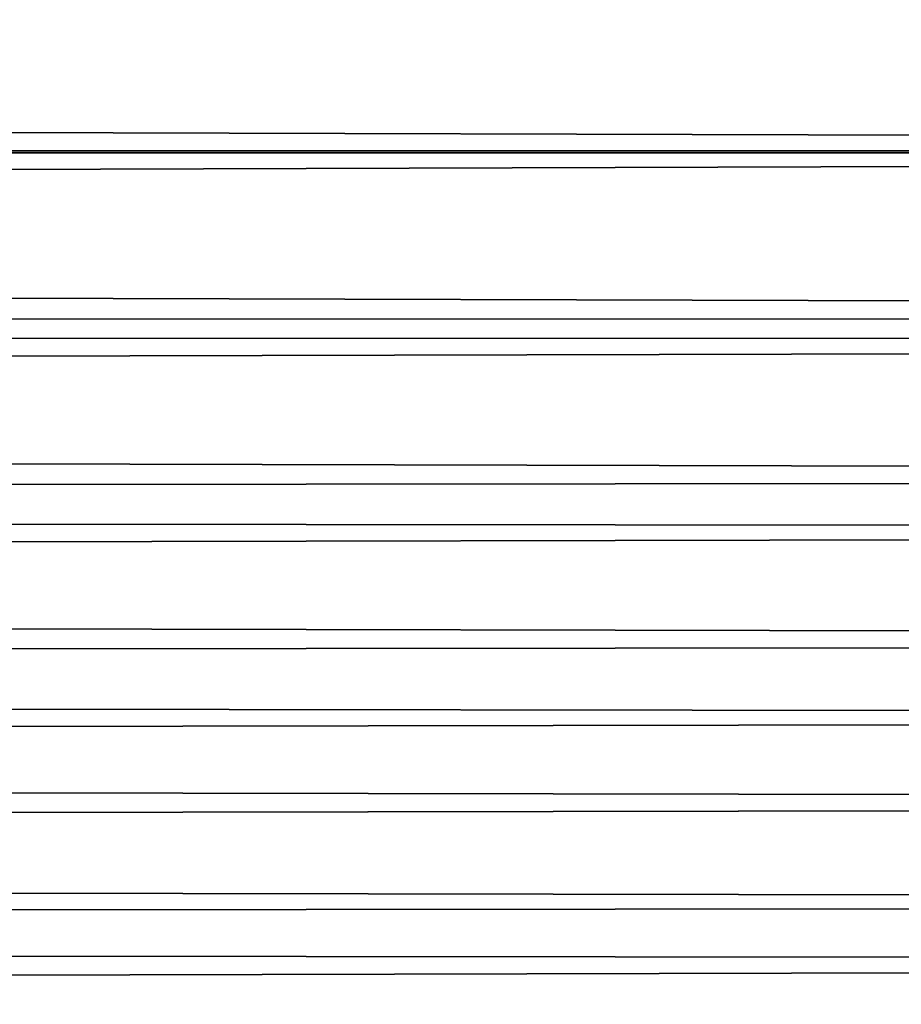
# Model space of a CAD drawing. Header units: millimetres. Extents: x -184 to 165, y -135 to 242.
# Tile 269 of 656: x -46.84 to -44.66, y -104.44 to -102.01. Entities that reach past the tile are written whole.
import ezdxf

# ---------------------------------------------------------------- set-up
doc = ezdxf.new("R2010")
doc.units = ezdxf.units.MM
doc.header["$LTSCALE"] = 41.718519
doc.layers.add('384', color=7, linetype='CONTINUOUS')
doc.layers.add('386', color=7, linetype='CONTINUOUS')

msp = doc.modelspace()

# ---------------------------------------------------------------- linework, layer by layer
at = {"layer": '384', "linetype": 'CONTINUOUS'}
for points in [[(-31.4601, -101.9333, 60), (-165.73, -102.3324, 60), (-166.0962, -101.8603, 60), (-31.4601, -101.9333, 60)], [(-31.4601, -101.9333, 60), (-31.7745, -102.3381, 60), (-165.73, -102.3324, 60), (-31.4601, -101.9333, 60)], [(-31.7745, -102.3381, 60), (-32.0913, -102.7411, 60), (-165.73, -102.3324, 60), (-31.7745, -102.3381, 60)], [(-32.0913, -102.7411, 60), (-165.3609, -102.8014, 60), (-165.73, -102.3324, 60), (-32.0913, -102.7411, 60)], [(-32.0913, -102.7411, 60), (-32.4106, -103.1421, 60), (-165.3609, -102.8014, 60), (-32.0913, -102.7411, 60)], [(-32.4106, -103.1421, 60), (-164.9889, -103.2673, 60), (-165.3609, -102.8014, 60), (-32.4106, -103.1421, 60)], [(-32.4106, -103.1421, 60), (-32.7323, -103.5412, 60), (-164.9889, -103.2673, 60), (-32.4106, -103.1421, 60)], [(-32.7323, -103.5412, 60), (-164.614, -103.7302, 60), (-164.9889, -103.2673, 60), (-32.7323, -103.5412, 60)], [(-32.7323, -103.5412, 60), (-33.0564, -103.9384, 60), (-164.614, -103.7302, 60), (-32.7323, -103.5412, 60)], [(-33.0564, -103.9384, 60), (-164.2362, -104.19, 60), (-164.614, -103.7302, 60), (-33.0564, -103.9384, 60)], [(-33.0564, -103.9384, 60), (-33.3829, -104.3336, 60), (-164.2362, -104.19, 60), (-33.0564, -103.9384, 60)], [(-33.3829, -104.3336, 60), (-163.8556, -104.6468, 60), (-164.2362, -104.19, 60), (-33.3829, -104.3336, 60)], [(-33.3829, -104.3336, 60), (-33.7118, -104.7269, 60), (-163.8556, -104.6468, 60), (-33.3829, -104.3336, 60)]]:
    msp.add_3dface(points, dxfattribs=at)
at = {"layer": '386', "linetype": 'CONTINUOUS'}
for points in [[(-166.0399, -101.9333, 63), (-31.77, -102.3324, 63), (-31.4038, -101.8603, 63), (-166.0399, -101.9333, 63)], [(-166.0399, -101.9333, 63), (-165.7255, -102.3381, 63), (-31.77, -102.3324, 63), (-166.0399, -101.9333, 63)], [(-165.7255, -102.3381, 63), (-165.4087, -102.7411, 63), (-31.77, -102.3324, 63), (-165.7255, -102.3381, 63)], [(-165.4087, -102.7411, 63), (-32.1391, -102.8014, 63), (-31.77, -102.3324, 63), (-165.4087, -102.7411, 63)], [(-165.4087, -102.7411, 63), (-165.0894, -103.1421, 63), (-32.1391, -102.8014, 63), (-165.4087, -102.7411, 63)], [(-165.0894, -103.1421, 63), (-32.5111, -103.2673, 63), (-32.1391, -102.8014, 63), (-165.0894, -103.1421, 63)], [(-165.0894, -103.1421, 63), (-164.7677, -103.5412, 63), (-32.5111, -103.2673, 63), (-165.0894, -103.1421, 63)], [(-164.7677, -103.5412, 63), (-32.886, -103.7302, 63), (-32.5111, -103.2673, 63), (-164.7677, -103.5412, 63)], [(-164.7677, -103.5412, 63), (-164.4436, -103.9384, 63), (-32.886, -103.7302, 63), (-164.7677, -103.5412, 63)], [(-164.4436, -103.9384, 63), (-33.2638, -104.19, 63), (-32.886, -103.7302, 63), (-164.4436, -103.9384, 63)], [(-164.4436, -103.9384, 63), (-164.1171, -104.3336, 63), (-33.2638, -104.19, 63), (-164.4436, -103.9384, 63)], [(-164.1171, -104.3336, 63), (-33.6444, -104.6468, 63), (-33.2638, -104.19, 63), (-164.1171, -104.3336, 63)], [(-164.1171, -104.3336, 63), (-163.7882, -104.7269, 63), (-33.6444, -104.6468, 63), (-164.1171, -104.3336, 63)]]:
    msp.add_3dface(points, dxfattribs=at)

doc.saveas('drawing.dxf')
